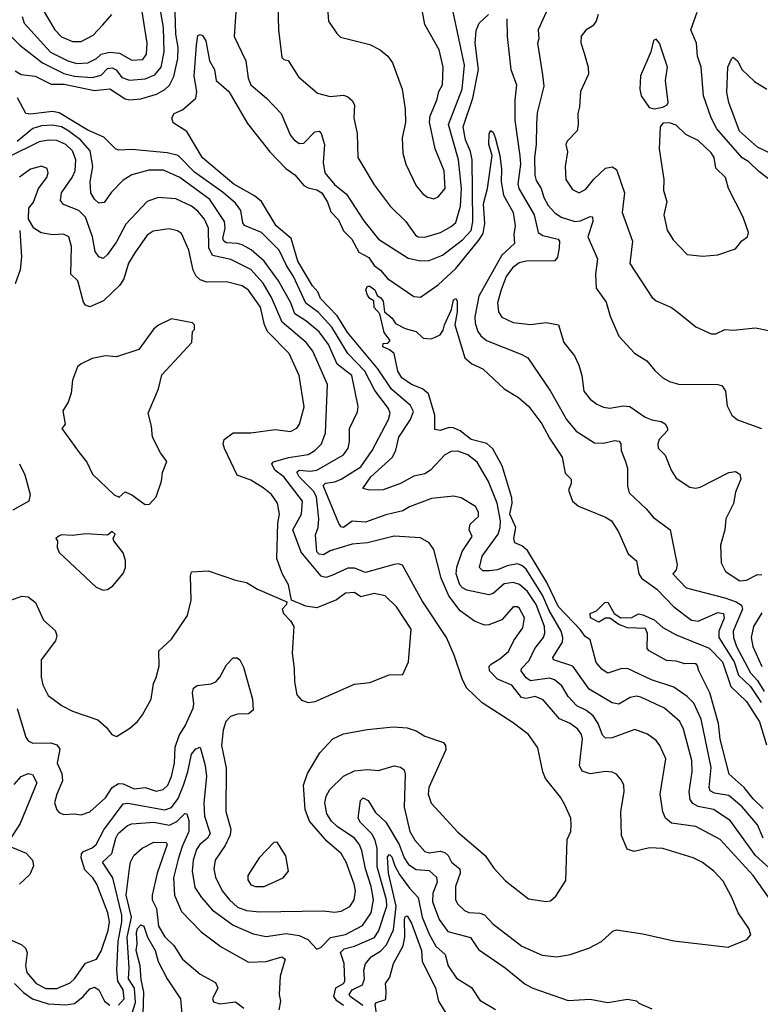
# Model space of a CAD drawing. Extents: x 1246230 to 1426786, y 660032 to 763141.
# Tile 497 of 566: x 1338796 to 1342157, y 738660 to 743131. Entities that reach past the tile are written whole.
import ezdxf

# ---------------------------------------------------------------- set-up
doc = ezdxf.new("R2010")
doc.units = 0

msp = doc.modelspace()

# ---------------------------------------------------------------- linework, layer by layer
at = {"layer": '0CON10XD'}
for points in [[(1339145, 742954.8), (1339165.6, 742974.4), (1339205, 742983.4), (1339248.7, 742978.7), (1339305, 742947.2), (1339355, 742950.4), (1339371.3, 742975), (1339374.7, 743024.7), (1339335.3, 743275)], [(1340188.9, 743245), (1340197.5, 743125), (1340235, 743068), (1340252.4, 743052.4), (1340385, 743018.9), (1340432.5, 742995), (1340467.5, 742965), (1340488.6, 742935), (1340532.2, 742815), (1340545.7, 742725), (1340547.5, 742665), (1340532.1, 742595), (1340535.5, 742525), (1340548.5, 742475), (1340595, 742376.2), (1340625, 742340), (1340646.7, 742325), (1340675, 742318), (1340695, 742326.2), (1340726.7, 742365), (1340722.1, 742445), (1340681.2, 742545), (1340656.1, 742666.1), (1340659.2, 742695), (1340689.1, 742765), (1340698.5, 742805), (1340715.3, 742835), (1340718.2, 742915), (1340699.2, 742995), (1340635, 743110), (1340622.3, 743175)], [(1338775, 742898.6), (1338803, 742883), (1338865.5, 742874.5), (1338938.9, 742838.9), (1338998.1, 742838.1), (1339135, 742809.5), (1339205, 742816.8), (1339275, 742771.8), (1339295, 742766.7), (1339345, 742771.6), (1339416.7, 742793.3), (1339455, 742813.6), (1339475.5, 742834.5), (1339496.1, 742873.9), (1339513, 742955), (1339515.5, 743005.5), (1339504, 743065), (1339499.4, 743215)], [(1339967.3, 743195), (1339970, 743085), (1339985, 742958.8), (1339995, 742950), (1340015, 742945.8), (1340061.1, 742871.1), (1340147.4, 742797.4), (1340205, 742782.9), (1340265, 742788.2), (1340285, 742781.1), (1340304.7, 742764.7), (1340315.4, 742744.6), (1340312.3, 742685), (1340327.9, 742615), (1340330, 742505), (1340405, 742381.9), (1340477.8, 742285), (1340548.2, 742215), (1340592, 742152), (1340605, 742145.4), (1340635, 742144.2), (1340705.9, 742164.1), (1340755, 742191.8), (1340775, 742210), (1340796.7, 742285), (1340800.8, 742365), (1340787.2, 742495), (1340741.5, 742655), (1340803.6, 742815), (1340814.4, 742925), (1340763.3, 743166.7)], [(1341198.6, 743195), (1341148.8, 743085), (1341152.5, 743045), (1341146, 743025), (1341168.6, 742881.4), (1341175, 742830), (1341145, 742707.5), (1341141, 742659), (1341140, 742565), (1341132.6, 742505), (1341134.2, 742425), (1341140.3, 742400.3), (1341162.4, 742365), (1341175, 742323.8), (1341195, 742286.7), (1341225, 742254.6), (1341253.5, 742235), (1341315, 742214), (1341341.9, 742218.1), (1341385, 742237.7), (1341396.2, 742236.2), (1341397.2, 742215), (1341374.7, 742145), (1341419.1, 742045), (1341410, 741975), (1341412.2, 741912.2), (1341458, 741848), (1341475.4, 741785.4), (1341514.7, 741694.7), (1341586.4, 741616.4), (1341642.2, 741582.2), (1341678.8, 741538.8), (1341715, 741504.3), (1341745, 741487.5), (1341785.7, 741475.7), (1341964.6, 741474.6), (1341985, 741468.6), (1341998.9, 741445), (1342007.6, 741377.6), (1342028.8, 741335), (1342054.4, 741314.4), (1342162.5, 741275)], [(1338735, 743078), (1338796, 743015), (1338900, 742935), (1338996.5, 742886.5), (1339045, 742874.4), (1339125, 742868.1), (1339165, 742879.2), (1339195, 742908.8), (1339215, 742912.6), (1339233.6, 742903.6), (1339259.1, 742869.1), (1339295, 742856.5), (1339365, 742862.9), (1339409.2, 742880.8), (1339437.5, 742915), (1339451.8, 742985), (1339448, 743095), (1339436.1, 743165)], [(1338903.1, 743175), (1338955.7, 743085.7), (1338985, 743053.9), (1339035, 743032.7), (1339075, 743031.5), (1339129.3, 743060.7), (1339172.6, 743107.4), (1339214.5, 743155)], [(1339777.5, 743165), (1339769.1, 743055), (1339822.9, 742945), (1339832.7, 742865), (1339844.6, 742835), (1339916.5, 742775), (1339982.5, 742705), (1340025, 742606), (1340041.9, 742585), (1340065, 742569.5), (1340085, 742570.4), (1340135, 742622.3), (1340155, 742624.5), (1340165, 742614.4), (1340179, 742565), (1340173.2, 742483.2), (1340181.4, 742435), (1340225, 742382.3), (1340278.6, 742338.6), (1340357.2, 742217.2), (1340425, 742134.6), (1340558.8, 742048.8), (1340615, 742036), (1340655, 742037.2), (1340715, 742062.1), (1340805, 742131.3), (1340845, 742174.2), (1340853.2, 742213.2), (1340849.8, 742495), (1340841.9, 742531.9), (1340820, 742585), (1340809.2, 742645), (1340852.9, 742775), (1340878.8, 742905), (1340862.6, 743025), (1340868.1, 743081.9), (1340881.8, 743115), (1340924.3, 743155)], [(1341421.5, 743155), (1341411.9, 743125), (1341396.7, 743103.3), (1341365, 743083.8), (1341345, 743056.2), (1341343.4, 743026.6), (1341358.7, 742978.7), (1341376.2, 742915), (1341376.9, 742883.1), (1341342, 742805), (1341336.9, 742735), (1341328.7, 742705), (1341331.4, 742655), (1341326.3, 742626.3), (1341280.9, 742579.1), (1341274.2, 742565), (1341281.7, 742531.7), (1341271, 742465), (1341274.8, 742405), (1341305, 742360.8), (1341335, 742344.4), (1341365, 742361.8), (1341402.3, 742407.7), (1341455, 742456.2), (1341485, 742462.7), (1341505, 742451.4), (1341541.1, 742345), (1341530, 742255), (1341577.1, 742125), (1341565, 742023.8), (1341665, 741871.2), (1341685, 741853.8), (1341755, 741824), (1341785, 741802), (1341865, 741735.7), (1341935, 741704), (1341955, 741704.2), (1341995.8, 741724.2), (1342035, 741721.5), (1342135, 741732), (1342195, 741720)], [(1342264, 742355), (1342151.5, 742441.5), (1342106, 742485), (1342074.6, 742504.6), (1341960.6, 742635), (1341934.3, 742685), (1341900, 742785), (1341889.5, 742915), (1341872.9, 742965), (1341867.9, 743025), (1341842.7, 743085), (1341871.1, 743165)], [(1338806.9, 743145), (1338816.2, 743115), (1338935, 742984), (1339015, 742943.8), (1339055, 742932.7), (1339105, 742935.2), (1339145, 742954.8)], [(1341006.7, 743135), (1341008.3, 743055), (1341024.8, 742904.8), (1341050.8, 742835), (1341043, 742767), (1341042.9, 742675), (1341066.7, 742513.3), (1341069.6, 742475), (1341057.6, 742385), (1341061.1, 742365), (1341131.2, 742245), (1341149.2, 742165), (1341170.8, 742150.8), (1341240, 742135), (1341245.4, 742125), (1341244.1, 742095), (1341236.6, 742053.4), (1341225, 742036.7), (1341094, 742035), (1341063.2, 742026.8), (1341033.1, 742005), (1341004.7, 741965), (1340981.6, 741905), (1340965.3, 741845), (1340968.5, 741805), (1340985, 741780.9), (1341035, 741756.2), (1341115, 741747.5), (1341185, 741756.4), (1341242, 741745), (1341265.6, 741665), (1341314.3, 741605), (1341333.1, 741563.1), (1341347.9, 741515), (1341356.5, 741445), (1341385, 741408.1), (1341416, 741386), (1341445, 741371.5), (1341475, 741367.3), (1341535, 741377.7), (1341564.7, 741374.7), (1341635, 741326.8), (1341665, 741313.9), (1341706.9, 741306.9), (1341725.3, 741295.3), (1341736.4, 741276.4), (1341735.6, 741265), (1341698.1, 741225), (1341691.9, 741205), (1341694.3, 741185), (1341725, 741153.8), (1341753.1, 741085), (1341775, 741048.8), (1341837.8, 741007.8), (1341863.6, 741003.6), (1341885, 741008.5), (1342015, 741075.6), (1342045, 741079.4), (1342065, 741067.5), (1342068.5, 741045), (1342045.3, 740985), (1342035.2, 740934.8), (1342001.1, 740865), (1341996.1, 740815), (1341976.2, 740745), (1341979.5, 740665), (1341998.9, 740625), (1342065, 740582.7), (1342095, 740585.4), (1342145, 740611.5), (1342165, 740609.6)], [(1342444.7, 739055), (1342135.2, 739335), (1342020.8, 739495), (1341945.6, 739545), (1341875, 739558.7), (1341851.2, 739571.2), (1341839.3, 739589.3), (1341834.3, 739625), (1341848.6, 739715), (1341846.7, 739766.7), (1341809.3, 739909.3), (1341792.1, 739945), (1341722.2, 740005), (1341615, 740055.3), (1341595, 740058.7), (1341566.4, 740053.6), (1341515, 740023.2), (1341485, 740029.3), (1341381, 740091), (1341305.9, 740195.9), (1341218.6, 740225), (1341215.5, 740235), (1341259.2, 740305), (1341261.9, 740325), (1341253.9, 740355), (1341198.7, 740448.7), (1341168.6, 740518.6), (1341095, 740635.6), (1341075, 740652.7), (1341055, 740659.8), (1341008.7, 740651.3), (1340965, 740633.6), (1340927.8, 740627.8), (1340898.1, 740628.1), (1340882.9, 740642.9), (1340895.3, 740695), (1340967.5, 740795), (1340977, 740825), (1340977.8, 740855), (1340962.7, 740935), (1340924.4, 741034.4), (1340871.8, 741121.8), (1340829.5, 741155), (1340785, 741172.2), (1340755, 741170.6), (1340725.4, 741155), (1340661.1, 741085), (1340635, 741068.2), (1340585, 741058.2), (1340525, 741025.4), (1340445, 740995.6), (1340384, 740994), (1340352.7, 741002.7), (1340389.5, 741055), (1340488.1, 741145), (1340503.1, 741176.9), (1340516.9, 741235), (1340570.2, 741315), (1340582.6, 741352.6), (1340569.2, 741379.2), (1340484.1, 741454.1), (1340422, 741545), (1340285, 741709.3), (1340236.5, 741786.5), (1340161.3, 741865), (1340148.6, 741895), (1340125, 741922.5), (1340058.4, 742035), (1340027.8, 742137.8), (1339959.5, 742195), (1339893.4, 742305), (1339861.9, 742331.9), (1339767.8, 742385), (1339625, 742503.6), (1339553.9, 742623.9), (1339493, 742663), (1339486.2, 742685), (1339496.7, 742705), (1339535, 742721.5), (1339595.6, 742775), (1339599.4, 742805), (1339587.5, 742875), (1339598.3, 743015), (1339605, 743058.8), (1339615, 743064.4), (1339625, 743058.9), (1339640.9, 743035), (1339657.1, 742945), (1339679.4, 742905), (1339688, 742855), (1339745, 742805.6), (1339830.5, 742660.5), (1339931.3, 742531.3), (1340004.6, 742455), (1340045, 742426.9), (1340085, 742378.8), (1340105, 742367.8), (1340145, 742359), (1340167, 742345), (1340192.9, 742303), (1340208.7, 742258.7), (1340242.6, 742222.6), (1340265, 742173.1), (1340304.2, 742134.2), (1340334.8, 742075), (1340380.6, 742050.6), (1340405, 742015.3), (1340433.4, 741993.4), (1340465, 741955.4), (1340585, 741874.6), (1340615, 741870.8), (1340695, 741926.7), (1340775, 742000.6), (1340880.5, 742129.5), (1340899.5, 742160.5), (1340907.7, 742205), (1340901.7, 742295), (1340919.5, 742365), (1340941, 742515), (1340925.9, 742565), (1340926.7, 742613.3), (1340932.4, 742627.6), (1340945, 742620), (1340954.3, 742595.7), (1340975.4, 742515), (1340982.5, 742452.5), (1340981.1, 742395), (1340991.2, 742335), (1341036.4, 742255), (1341045.3, 742195.3), (1341038.7, 742155), (1341042.5, 742115), (1340985, 742062), (1340880.4, 741875), (1340861.6, 741781.6), (1340862.5, 741752.5), (1340875.6, 741715.6), (1340888.7, 741695), (1340915, 741674.1), (1341075, 741611.2), (1341102.1, 741595), (1341204.6, 741445), (1341278.5, 741315), (1341322.2, 741262.2), (1341405, 741210), (1341445, 741207.7), (1341495, 741220.8), (1341516.9, 741216.9), (1341524.5, 741205), (1341525.5, 741175), (1341546.2, 741125), (1341554.5, 741095), (1341555.4, 741015), (1341562.8, 740982.8), (1341640.1, 740910.1), (1341671.8, 740871.8), (1341748.3, 740815), (1341780.8, 740655), (1341775, 740632.5), (1341760, 740615), (1341820.9, 740550.9), (1341995.7, 740505.7), (1342048.1, 740488.1), (1342072.1, 740472.1), (1342077.1, 740455), (1342034.8, 740355), (1342035.9, 740325), (1342049.7, 740285), (1342112.4, 740165), (1342145, 740131), (1342175, 740080)], [(1341675, 742726.7), (1341715, 742734.4), (1341735, 742743.8), (1341738.6, 742755), (1341727.1, 742855), (1341735.5, 742915.5), (1341700, 743025), (1341685, 743043.3), (1341673.1, 743036.9), (1341660, 742985), (1341614.3, 742875.7), (1341610, 742815), (1341616.2, 742785), (1341653.1, 742733.1), (1341675, 742726.7)], [(1342215, 742519.1), (1342145, 742552.7), (1342062.9, 742625), (1342013.9, 742755), (1342005, 742800), (1342010.3, 742915), (1342026.2, 742953.8), (1342035, 742960.5), (1342055, 742943.1), (1342074.2, 742905), (1342130.9, 742850.9), (1342187.3, 742815)], [(1342195, 739146.9), (1342124.7, 739245), (1341975, 739408.4), (1341865, 739468), (1341755, 739482.9), (1341726.9, 739505), (1341714.7, 739534.7), (1341703.2, 739615), (1341728.2, 739775), (1341702.1, 739835), (1341685, 739857.5), (1341645, 739886.9), (1341587.2, 739907.2), (1341485, 739870.5), (1341455, 739868.5), (1341441.7, 739881.7), (1341422.2, 739935), (1341399.4, 739969.4), (1341365, 739996.4), (1341325, 740015.3), (1341285, 740057.3), (1341256.8, 740106.8), (1341223.5, 740133.5), (1341200.5, 740140.5), (1341115, 740128.7), (1341095, 740142.7), (1341071.9, 740175), (1341074.1, 740185), (1341108, 740222), (1341133.9, 740275), (1341174.1, 740325), (1341179, 740345), (1341177.5, 740375), (1341140.5, 740475), (1341101.2, 740535), (1341065, 740567.1), (1341035, 740576.2), (1340995, 740568.9), (1340945, 740525.3), (1340925, 740520), (1340825, 740541.1), (1340805, 740551.6), (1340794.3, 740565), (1340776.8, 740615), (1340779.4, 740645), (1340804.1, 740715.9), (1340849.6, 740785), (1340836.5, 740815), (1340840.2, 740839.8), (1340878.4, 740875), (1340877.9, 740895), (1340865, 740920.5), (1340800.2, 740960.2), (1340765, 740967.8), (1340665, 740956.9), (1340565, 740919.3), (1340535, 740900.2), (1340457.1, 740882.9), (1340365, 740849.7), (1340305, 740853.8), (1340265, 740824.7), (1340255, 740828.2), (1340245, 740843.3), (1340173.5, 741016.5), (1340184, 741026), (1340226.8, 741033.2), (1340255, 741044.8), (1340345, 741101.2), (1340395.9, 741175), (1340469.5, 741315), (1340477.9, 741345), (1340470, 741365), (1340408, 741448), (1340362.3, 741535), (1340285.2, 741615), (1340212.8, 741735), (1340151.9, 741801.9), (1340095, 741844.3), (1340039.2, 741965), (1340006.6, 742015), (1339973.4, 742085), (1339892.9, 742165), (1339816.9, 742196.9), (1339809, 742209), (1339798.9, 742265), (1339775, 742298.2), (1339721.1, 742345), (1339589.3, 742439.3), (1339515, 742514.8), (1339465, 742526.7), (1339305, 742541.8), (1339245, 742538.6), (1339231.2, 742545), (1339177.1, 742597.1), (1339105, 742629.6), (1338975, 742708.4), (1338945, 742713.9), (1338845, 742701.8), (1338824.4, 742705), (1338786.4, 742776.4)], [(1341895, 742056.7), (1341965, 742062.9), (1342045, 742090), (1342073, 742127), (1342100, 742145), (1342104, 742165), (1342080, 742235), (1342013.1, 742365), (1341998.9, 742415), (1341955, 742457.5), (1341948.4, 742505), (1341935, 742526.4), (1341875, 742582.7), (1341819.5, 742609.5), (1341775, 742652.5), (1341745, 742663.5), (1341715, 742661.9), (1341702.2, 742645), (1341698.9, 742545), (1341720, 742405), (1341718.5, 742355), (1341733.6, 742305), (1341720, 742245), (1341735.3, 742175), (1341762.2, 742132.2), (1341825, 742065.6), (1341895, 742056.7)], [(1341527.2, 739677.2), (1341504.6, 739704.6), (1341485, 739714.4), (1341455, 739716.7), (1341385, 739706.9), (1341348.5, 739718.5), (1341337.3, 739745), (1341350, 739865), (1341345.3, 739885), (1341329, 739909), (1341295, 739934.7), (1341246.7, 739956.7), (1341172.2, 740042.3), (1341135, 740057.9), (1341095, 740048.5), (1341073.7, 740053.7), (1341029.2, 740109.2), (1340965, 740136.8), (1340928.7, 740175), (1340926.8, 740195), (1340935.4, 740205), (1340975, 740228.2), (1341015, 740262.5), (1341038.2, 740311.8), (1341080, 740370), (1341087.2, 740415), (1341065, 740457.3), (1341055, 740464.5), (1341035, 740465.5), (1340985, 740406.5), (1340925, 740383.6), (1340905, 740382.1), (1340859.9, 740399.9), (1340795, 740446.6), (1340743.9, 740515), (1340709.6, 740595), (1340675.8, 740725.8), (1340655, 740755.6), (1340615, 740778.2), (1340495, 740786.4), (1340375, 740756.1), (1340305, 740749.1), (1340205, 740718.6), (1340175, 740701.7), (1340155, 740704.3), (1340144.8, 740715), (1340138.1, 740791.9), (1340150, 740825), (1340153.8, 740865), (1340143.5, 740965), (1340130, 740990), (1340063.7, 741055), (1340054, 741076), (1340065, 741085.2), (1340115, 741080.9), (1340144, 741086), (1340265.2, 741154.8), (1340287.1, 741185), (1340293.2, 741215), (1340292.9, 741275), (1340329.2, 741350.8), (1340332.5, 741375), (1340302.9, 741515), (1340236.8, 741566.8), (1340196.8, 741656.8), (1340155, 741714.3), (1340095, 741764.3), (1340045.1, 741795.1), (1340026.7, 741845), (1339970, 741945), (1339905, 742035.3), (1339846.4, 742086.4), (1339805, 742108.8), (1339785, 742115.6), (1339735, 742118.1), (1339721.8, 742125), (1339718, 742138), (1339728, 742185), (1339725.6, 742215), (1339658.6, 742315), (1339523.2, 742415), (1339448.3, 742448.3), (1339382.8, 742447.2), (1339305, 742426.8), (1339265, 742402.7), (1339212.1, 742347.9), (1339179.1, 742300.9), (1339155, 742297.3), (1339135, 742316.5), (1339118.9, 742345), (1339115.9, 742395), (1339127.6, 742465), (1339116.1, 742535), (1339072.4, 742585), (1339015, 742628.1), (1338985, 742644.6), (1338945, 742652.8), (1338895, 742648.9), (1338855, 742637.6), (1338785, 742578.4)], [(1338785, 740003.3), (1338823.2, 739873.2), (1338835, 739856.2), (1338855, 739846), (1338936.8, 739846.8), (1338965, 739838.2), (1338978.4, 739818.4), (1338966.2, 739755), (1338987.7, 739707.7), (1338990.4, 739675), (1338963.8, 739615), (1338954.5, 739575), (1338963.8, 739543.8), (1338975, 739531.4), (1338995, 739522.2), (1339045, 739525.6), (1339075, 739521.1), (1339115, 739533.3), (1339185, 739596.9), (1339215.5, 739644.5), (1339245, 739662.9), (1339265, 739661.4), (1339315, 739638.1), (1339365, 739644.8), (1339415, 739628.4), (1339446.7, 739635), (1339468.4, 739655), (1339484.8, 739695), (1339498.4, 739755), (1339501.9, 739828.1), (1339519.7, 739880.3), (1339547.1, 739925), (1339583.1, 740005), (1339586.2, 740025), (1339579.5, 740075), (1339585, 740096.2), (1339602, 740108), (1339665, 740114.6), (1339685.7, 740124.3), (1339705, 740145.6), (1339735, 740201.1), (1339765, 740232.9), (1339782.7, 740232.7), (1339794.5, 740224.5), (1339811.7, 740191.7), (1339852.2, 740045), (1339855.5, 739995), (1339835, 739978.5), (1339785, 739977.7), (1339753.2, 739966.8), (1339731.5, 739945), (1339718.8, 739905), (1339711.2, 739835), (1339733.2, 739733.2), (1339731.2, 739535), (1339754.7, 739455), (1339750.5, 739429.5), (1339728.3, 739381.7), (1339682.7, 739315), (1339676.4, 739275), (1339685, 739238), (1339714.8, 739174.8), (1339748, 739135), (1339785, 739101.8), (1339825, 739085.7), (1339885, 739079.3), (1340175, 739084.5), (1340225, 739077.7), (1340255, 739082.5), (1340295, 739103.5), (1340313.8, 739135), (1340320, 739175), (1340314.7, 739205), (1340277.5, 739305), (1340254.6, 739345), (1340190.1, 739400.1), (1340111.6, 739491.6), (1340091.9, 739545), (1340083.8, 739655), (1340102.5, 739707.5), (1340158, 739802), (1340216.9, 739865), (1340265, 739888.5), (1340372.7, 739907.3), (1340490.6, 739919.4), (1340555, 739915.5), (1340595, 739901.8), (1340635, 739877.2), (1340718.9, 739848.9), (1340728.6, 739835), (1340730.8, 739815), (1340652.5, 739645), (1340650, 739615), (1340663.4, 739573.4), (1340785, 739441.1), (1340909.2, 739335), (1340948, 739278), (1341000.2, 739220.2), (1341105, 739139.2), (1341185, 739126.2), (1341205, 739130), (1341228.8, 739151.2), (1341275, 739222.5), (1341281.2, 739408.8), (1341297.1, 739445), (1341299.4, 739475), (1341296.9, 739505), (1341272.3, 739562.3), (1341250.8, 739600.8), (1341182.7, 739685), (1341170, 739715), (1341148.1, 739825), (1341105.3, 739885.3), (1341035, 739938.9), (1340895, 740029.2), (1340825, 740095.7), (1340805, 740134), (1340768.2, 740245), (1340733.1, 740325), (1340622.1, 740492.1), (1340533.5, 740653.5), (1340515, 740660.3), (1340495, 740657.6), (1340365, 740621.5), (1340315, 740640.4), (1340285, 740640.4), (1340213.3, 740606.7), (1340185, 740597.9), (1340165, 740604.1), (1340073.5, 740713.5), (1340035.6, 740815), (1340074.8, 740885), (1340079, 740945), (1339995, 741055.2), (1339953.3, 741085), (1339940, 741115), (1339947.3, 741122.7), (1340016.5, 741143.5), (1340105, 741157), (1340135.5, 741174.5), (1340165.5, 741204.5), (1340184.2, 741255), (1340192.7, 741475), (1340126.1, 741626.1), (1340096, 741666), (1339987.8, 741757.8), (1339939.2, 741869.2), (1339901.7, 741935), (1339845, 741997), (1339755, 742042.9), (1339671.1, 742061.1), (1339654.8, 742095), (1339652.3, 742185), (1339635, 742226.1), (1339605, 742261.6), (1339575, 742284.7), (1339505, 742317.6), (1339425, 742323.6), (1339374.9, 742305.1), (1339277.2, 742202.8), (1339235, 742122.4), (1339195, 742064.6), (1339175, 742046.9), (1339155, 742054.4), (1339138.3, 742078.3), (1339126.7, 742145), (1339094.8, 742235), (1339063.9, 742265), (1338995, 742292.6), (1338980.6, 742310.6), (1338985.8, 742345), (1339033.8, 742415), (1339047, 742445), (1339050.9, 742495), (1339035.2, 742535), (1339005, 742564.8), (1338965, 742581.9), (1338925.6, 742584.4), (1338885, 742576.7), (1338741.3, 742505)], [(1340473.6, 740156.4), (1340535, 740158), (1340561.4, 740215), (1340573.1, 740363.1), (1340506, 740465), (1340455, 740514.5), (1340405.4, 740525.4), (1340345, 740510), (1340315, 740529.6), (1340275, 740527.6), (1340233.7, 740496.4), (1340145, 740461.1), (1340095, 740468.1), (1340030, 740495), (1340015.6, 740565), (1339987, 740617), (1339962.7, 740685), (1339966.9, 740845), (1339974.5, 740885), (1339966.5, 740935), (1339938.9, 740975), (1339901.4, 741005), (1339845, 741039.6), (1339782.8, 741062.8), (1339725, 741183.8), (1339719.4, 741205), (1339724.3, 741225), (1339765, 741255.8), (1339845, 741254.5), (1339955, 741269.6), (1340025, 741261.5), (1340053.8, 741276.2), (1340065.3, 741294.7), (1340087.1, 741372.9), (1340064.7, 741515), (1340019.4, 741615), (1339920.9, 741715), (1339907.2, 741745), (1339889.6, 741825), (1339835, 741903.1), (1339805, 741921.9), (1339735, 741940.2), (1339645, 741939.3), (1339615, 741950.4), (1339597.1, 741967.1), (1339583.7, 741993.7), (1339564.1, 742084.1), (1339530.5, 742160.5), (1339512.1, 742172.1), (1339475, 742181.1), (1339401.4, 742171.4), (1339375, 742152.5), (1339318, 742072), (1339289.6, 742025), (1339268.1, 741955), (1339250, 741925), (1339176.5, 741855), (1339115, 741826.9), (1339095, 741834.4), (1339085, 741849.2), (1339059.1, 741945), (1339027.9, 741975), (1339031.2, 742101.2), (1339018.6, 742145), (1338995, 742156.7), (1338945, 742154.4), (1338892.7, 742162.7), (1338860, 742185), (1338836.2, 742225), (1338836.7, 742275), (1338857.9, 742302.1), (1338880.9, 742365), (1338918.8, 742415), (1338924.5, 742435), (1338920, 742455), (1338895, 742465.4), (1338845, 742452.3), (1338795, 742416.7)], [(1338795.8, 742174.2), (1338803.7, 742053.7), (1338797.9, 741995), (1338775, 741931.4)], [(1342170.7, 739415), (1342144.8, 739475), (1342075, 739557), (1342015, 739608.9), (1341949.1, 739619.1), (1341929.9, 739629.9), (1341925.3, 739645.3), (1341934.1, 739735), (1341889.6, 739955), (1341855, 740027.2), (1341825, 740057.6), (1341765, 740100.4), (1341663, 740133), (1341555, 740185.3), (1341525, 740183.2), (1341465, 740163.5), (1341439.9, 740179.9), (1341412.1, 740212.1), (1341385.5, 740315), (1341361.1, 740331.1), (1341341, 740361), (1341241.9, 740465), (1341187.8, 740575), (1341100.1, 740720.1), (1341075, 740741.4), (1341043.1, 740755), (1341038.9, 740775), (1341048.4, 740825), (1341020.9, 740885), (1341031.9, 740935), (1341029.2, 740959.2), (1340986.5, 741105), (1340942.7, 741182.7), (1340916.5, 741206.5), (1340845, 741225.2), (1340795, 741264.7), (1340765, 741278.2), (1340745, 741278.9), (1340705, 741265.6), (1340680.5, 741270.5), (1340679.6, 741335), (1340651.8, 741431.8), (1340624.2, 741454.2), (1340574.2, 741475), (1340531.1, 741505), (1340512.1, 741535), (1340496.2, 741615), (1340475, 741632.5), (1340444, 741645), (1340445, 741660), (1340467, 741663), (1340477.5, 741675), (1340450, 741710), (1340431.2, 741795), (1340404.2, 741824.2), (1340403.3, 741855), (1340384.5, 741864.5), (1340375, 741880), (1340367.1, 741905), (1340375, 741920.8), (1340385, 741920.8), (1340407.8, 741905), (1340418, 741878), (1340435, 741868.5), (1340445, 741852.9), (1340452, 741805), (1340485.8, 741775.7), (1340502, 741752), (1340545, 741728.8), (1340595, 741716), (1340627.5, 741685), (1340665, 741682.5), (1340705, 741700), (1340718.7, 741721.3), (1340723.6, 741745), (1340755.7, 741815), (1340765, 741858.8), (1340775.6, 741865.6), (1340781.4, 741855), (1340780.9, 741805), (1340770.6, 741745), (1340816, 741595), (1340848.5, 741568.5), (1340898, 741545), (1340995.4, 741455.4), (1341060, 741415), (1341106.2, 741375), (1341166.5, 741296.5), (1341201.1, 741231.1), (1341258.7, 741145), (1341271.2, 741071.2), (1341299.6, 741045), (1341299.6, 741025), (1341286.9, 740995), (1341304.5, 740945), (1341331.9, 740921.9), (1341455, 740871.5), (1341481.8, 740855), (1341513.4, 740805), (1341557.5, 740705), (1341595, 740674.2), (1341606.7, 740615), (1341618.9, 740595), (1341688, 740545), (1341764.9, 740464.9), (1341844.7, 740405), (1341875, 740400.4), (1341965, 740439), (1341990.3, 740435), (1341994, 740414), (1341969, 740355), (1341969.5, 740325), (1342039.3, 740215), (1342058.2, 740155), (1342112.6, 740102.6), (1342161.2, 740031.2)], [(1339365, 740930), (1339385, 740931.2), (1339416, 740965), (1339438.8, 741035), (1339443.8, 741075), (1339463.8, 741125), (1339434.5, 741164.5), (1339399.2, 741235), (1339394.2, 741285), (1339378.8, 741345), (1339425.8, 741454.2), (1339441.7, 741518.3), (1339577.5, 741665), (1339580, 741715), (1339590, 741725), (1339590, 741745), (1339580, 741755), (1339485, 741772.5), (1339426.4, 741743.6), (1339405, 741726.7), (1339336.1, 741633.9), (1339235, 741600), (1339185, 741604), (1339125, 741592), (1339075, 741568.8), (1339058.8, 741555), (1339036.2, 741495), (1339028.8, 741435), (1339016.2, 741395), (1338991.2, 741355), (1339002.5, 741295), (1338987.5, 741275), (1339065.7, 741165.7), (1339101.2, 741121.2), (1339127, 741067), (1339225, 740973.3), (1339247, 740963), (1339275, 740986.7), (1339305, 740973.8), (1339365, 740930)], [(1338795.6, 741115), (1338819.1, 741065), (1338842.7, 740975), (1338836.9, 740945), (1338765, 740903.5)], [(1339175, 740540.6), (1339195, 740544), (1339219.2, 740560.8), (1339265, 740616.7), (1339275.9, 740644.1), (1339275.9, 740675.9), (1339265, 740710), (1339222.5, 740765), (1339220, 740775), (1339230, 740795), (1339215, 740807.5), (1339195, 740790), (1339095.8, 740795.8), (1339035, 740788.6), (1338985, 740792.5), (1338970, 740785), (1338960, 740775), (1338967.5, 740765), (1338965.8, 740735), (1338975, 740712), (1339142.9, 740555), (1339175, 740540.6)], [(1338755.7, 740495.7), (1338806.2, 740513.8), (1338835, 740511.1), (1338867.1, 740485), (1338904.4, 740405), (1338957.5, 740357.5), (1338963.9, 740335), (1338958.9, 740311.1), (1338893.2, 740225), (1338893.9, 740145), (1338901.3, 740111.3), (1338925, 740062.5), (1338989.2, 740015), (1339035, 739991.1), (1339151.3, 739951.3), (1339188.3, 739918.3), (1339214.5, 739884.5), (1339235, 739875.8), (1339296, 739914), (1339330.6, 739945), (1339353.1, 739975), (1339393.3, 740045), (1339403.4, 740116.6), (1339415.3, 740144.7), (1339429.6, 740195), (1339427.1, 740265), (1339485, 740318.1), (1339557.1, 740425), (1339574.5, 740495), (1339570.9, 740605), (1339575, 740623.3), (1339652, 740628), (1339775, 740585.4), (1339825, 740575.8), (1339875, 740545.7), (1340008.3, 740488.3), (1340007.5, 740475), (1339986.7, 740455), (1339994, 740435), (1340025, 740402), (1340040.8, 740375), (1340032.5, 740255), (1340042, 740185), (1340042.5, 740125), (1340054.3, 740065), (1340075, 740040.8), (1340105, 740030), (1340137.5, 740035), (1340315, 740114.3), (1340385, 740121.4), (1340473.6, 740156.4)], [(1342169.7, 739549.7), (1342125, 739593.1), (1342084.3, 739644.3), (1342016.8, 739705), (1341975, 739864), (1341968.4, 739935), (1341928.8, 740075), (1341878.6, 740175), (1341873, 740197), (1341865, 740206.9), (1341815, 740205.8), (1341775, 740218.1), (1341731.3, 740221.3), (1341652.5, 740265), (1341643.3, 740275), (1341645.8, 740344.2), (1341637.1, 740367.1), (1341555, 740369.6), (1341515, 740384), (1341475, 740413.3), (1341455, 740413.6), (1341425, 740395.5), (1341386.7, 740415), (1341385.6, 740434.4), (1341413.8, 740446.2), (1341451.2, 740485), (1341465, 740485.8), (1341494.6, 740434.6), (1341525, 740415.6), (1341575, 740416.2), (1341605, 740433.3), (1341625, 740428), (1341675, 740405.8), (1341715, 740370.8), (1341775, 740338), (1341925, 740277.5), (1341985.5, 740215), (1342023, 740103), (1342094.6, 740035), (1342153.1, 739943.1), (1342185, 739838.5)], [(1342165, 740438.4), (1342127.1, 740375), (1342115.3, 740325), (1342123.4, 740285), (1342165, 740194.6)], [(1338745, 738957.5), (1338805, 738929.4), (1338822, 738915), (1338829.5, 738895), (1338821.7, 738835), (1338828.2, 738805), (1338870, 738755), (1338915, 738731.7), (1338965, 738732.4), (1339025, 738757.5), (1339044.4, 738775.6), (1339095, 738846.1), (1339144.2, 738865.7), (1339165, 738900.8), (1339197.6, 738995), (1339203.9, 739035), (1339196.6, 739075), (1339146.6, 739205), (1339128.2, 739235), (1339091.1, 739271.1), (1339075.4, 739325), (1339077.1, 739342.9), (1339085, 739353.6), (1339125, 739370.5), (1339142.6, 739385), (1339177.9, 739452.1), (1339265, 739570.3), (1339287, 739573), (1339455, 739543.8), (1339485, 739553.4), (1339514.8, 739595), (1339539.1, 739655), (1339559.5, 739715), (1339575, 739795.6), (1339595, 739820.6), (1339615, 739827.5), (1339638.3, 739745), (1339644.4, 739694.4), (1339631, 739575), (1339634.4, 739514.4), (1339660, 739435), (1339648.8, 739415), (1339613.5, 739385), (1339597.7, 739362.3), (1339583.5, 739315), (1339578.5, 739265), (1339591, 739191), (1339621.6, 739145), (1339669.6, 739089.6), (1339765, 739020), (1339855, 738979.7), (1339915, 738967.5), (1340005, 738981.6), (1340065, 738972.9), (1340103.6, 738955), (1340145, 738910.8), (1340165, 738919.2), (1340206.9, 738963.1), (1340275, 738977.7), (1340351.8, 739018.2), (1340391.6, 739075), (1340402, 739135), (1340391.7, 739195), (1340364.8, 739275), (1340349.2, 739359.2), (1340337.4, 739387.4), (1340314.9, 739414.9), (1340237, 739467), (1340211.5, 739491.5), (1340190, 739525), (1340180.9, 739575), (1340187.7, 739605), (1340203.8, 739635), (1340265, 739696.5), (1340315, 739719.6), (1340373.1, 739726.9), (1340425, 739722.3), (1340495, 739743.3), (1340525, 739736.9), (1340541.4, 739725), (1340546.2, 739705), (1340540.3, 739555), (1340567.1, 739445), (1340589.1, 739405), (1340634.4, 739354.4), (1340655, 739348.4), (1340705, 739355.6), (1340725, 739349.6), (1340740, 739335), (1340755.9, 739305), (1340793.3, 739275), (1340794.8, 739255), (1340773.4, 739195), (1340774.6, 739135), (1340784.7, 739114.7), (1340815, 739085.5), (1340835, 739076.8), (1340885, 739073.6), (1340905, 739066.1), (1340943.5, 739025), (1341075, 738923.8), (1341166.7, 738883.3), (1341234.5, 738875.5), (1341295, 738886.4), (1341378.8, 738915), (1341436, 738945), (1341488.3, 738991.7), (1341505, 738998.6), (1341625, 738980), (1341765, 738948.1), (1342010.9, 738919.1), (1342096.7, 738955), (1342114, 738975), (1342105.8, 739005), (1342056.9, 739075), (1342028.9, 739145), (1341989.5, 739219.5), (1341946.7, 739265), (1341895, 739303.6), (1341852, 739325), (1341715, 739366.8), (1341655, 739370), (1341585, 739354.2), (1341552.5, 739365), (1341527, 739427), (1341524.5, 739535), (1341539.5, 739625), (1341537.8, 739655), (1341527.2, 739677.2)], [(1338771.3, 739658.7), (1338802.3, 739695), (1338835, 739708.4), (1338853.3, 739703.3), (1338873.9, 739665), (1338798.3, 739481.7), (1338750, 739405)], [(1340265.9, 738655), (1340235, 738675.2), (1340221.3, 738695), (1340230.2, 738735), (1340265.3, 738755), (1340271.9, 738765), (1340269.1, 738845), (1340252.2, 738895), (1340268.7, 738911.3), (1340315, 738923.4), (1340405.9, 738964.1), (1340425.3, 738995.3), (1340461.7, 739105), (1340460.8, 739135), (1340418.8, 739285), (1340417.8, 739367.8), (1340410, 739405), (1340394.6, 739434.6), (1340343.3, 739485), (1340332.2, 739505), (1340342.1, 739585), (1340355, 739597), (1340377.8, 739585), (1340411.5, 739531.5), (1340457.3, 739487.3), (1340519, 739385), (1340541.1, 739325), (1340560.8, 739295), (1340595, 739272.8), (1340655, 739267.6), (1340687.3, 739237.3), (1340691.1, 739215), (1340671.3, 739165), (1340669.1, 739125), (1340699.8, 739045), (1340739.5, 738990.5), (1340842.8, 738962.8), (1340878.8, 738908.8), (1341000, 738825), (1341090.8, 738750.8), (1341125, 738732.7), (1341285, 738676.7), (1341385, 738683.1), (1341465, 738667.5), (1341555, 738683.8), (1341595, 738676), (1341605.7, 738665.7), (1341665, 738640)], [(1339245, 738656.3), (1339269.4, 738685), (1339265.2, 738725), (1339240.9, 738765), (1339237.4, 738815), (1339242.3, 738945), (1339259.5, 739035), (1339258.8, 739065), (1339218.9, 739235), (1339172.3, 739305), (1339213.4, 739345), (1339231.9, 739415), (1339243.6, 739435), (1339285, 739471.9), (1339305, 739479.5), (1339405, 739487.5), (1339476.4, 739473.6), (1339509.4, 739490.6), (1339545, 739526.1), (1339555, 739525.6), (1339563.2, 739495), (1339563.8, 739445), (1339532.9, 739377.1), (1339515, 739319.1), (1339494, 739234), (1339497.8, 739155), (1339531, 739081), (1339619.3, 738989.3), (1339710.8, 738920.8), (1339835, 738850.8), (1339914.7, 738854.7), (1339985, 738876.1), (1340000.3, 738865), (1339978, 738788), (1339973.6, 738705), (1339979.6, 738675), (1339972.7, 738635)], [(1339304.7, 738615.3), (1339321.2, 738668.8), (1339316.5, 738733.5), (1339290.5, 738775), (1339293.3, 738825), (1339284, 738965), (1339303.2, 739055), (1339279.9, 739155), (1339293.9, 739276.1), (1339299.6, 739305), (1339314.7, 739335.3), (1339351.6, 739368.4), (1339405, 739396.7), (1339461.4, 739395), (1339465.9, 739385), (1339420, 739255), (1339397.6, 739155), (1339397.6, 739135), (1339416.2, 739095), (1339425.2, 739015), (1339455, 738966.1), (1339495, 738926.4), (1339535.3, 738865.2), (1339615, 738796.2), (1339685, 738758.6), (1339694.5, 738735), (1339671.5, 738685), (1339675, 738671.9), (1339705, 738662.8), (1339775, 738670.7), (1339813.3, 738643.2)], [(1339865.7, 739194.3), (1339905, 739194.5), (1339991.2, 739235), (1340015.8, 739265), (1340004.4, 739334.4), (1339965, 739396.7), (1339950, 739395), (1339882.5, 739325), (1339831.4, 739245), (1339830.8, 739225), (1339845, 739202), (1339865.7, 739194.3)], [(1338756.2, 739375), (1338826, 739346), (1338854.3, 739315), (1338859.1, 739289.1), (1338841.2, 739248.8), (1338794.3, 739205.7)], [(1340354, 738655), (1340296.1, 738695), (1340291, 738705), (1340305.5, 738725), (1340351.3, 738748.6), (1340360.6, 738775), (1340357.7, 738815), (1340365, 738843.5), (1340390.5, 738875), (1340435, 738903), (1340460.5, 738929.5), (1340492.3, 738997.7), (1340504.4, 739105), (1340469.4, 739255), (1340465, 739329.1), (1340475, 739340), (1340485, 739330), (1340498.2, 739288.2), (1340519.9, 739249.9), (1340565, 739187.1), (1340604.2, 739145), (1340622.5, 739055), (1340655, 738978.9), (1340685, 738924.7), (1340726.7, 738886.8), (1340740.3, 738835), (1340778.5, 738778.5), (1340846.2, 738736.2), (1340885, 738679.2), (1340955, 738636.9)], [(1340416.4, 738606.4), (1340409.5, 738660.5), (1340415, 738668), (1340458.3, 738681.7), (1340459.4, 738719.4), (1340456, 738755), (1340476.5, 738783.5), (1340492.3, 738845), (1340536.9, 738925), (1340544.1, 738965), (1340542.6, 739045), (1340545, 739056.5), (1340555, 739062.1), (1340575, 739029.1), (1340619.6, 738905), (1340622.3, 738855), (1340683.3, 738735), (1340697.1, 738675), (1340751.2, 738585)], [(1339356.1, 738615), (1339360.1, 738715), (1339346.6, 738773.4), (1339342, 738835), (1339324.6, 738905), (1339329.2, 738935), (1339325.8, 738985), (1339331.1, 739005), (1339345, 739021.3), (1339360, 739015), (1339376.2, 738965), (1339411.4, 738905), (1339423.7, 738853.7), (1339464.7, 738775), (1339525.2, 738685.2), (1339531.4, 738615)], [(1338772.6, 738755), (1338813.6, 738713.6), (1338853.4, 738685), (1338925, 738662.1), (1339005, 738658), (1339045, 738664.3), (1339084, 738696), (1339115, 738730.8), (1339135, 738738.2), (1339155, 738725.4), (1339181.3, 738675), (1339205, 738655.4)]]:
    msp.add_lwpolyline(points, dxfattribs=at)

doc.saveas('drawing.dxf')
